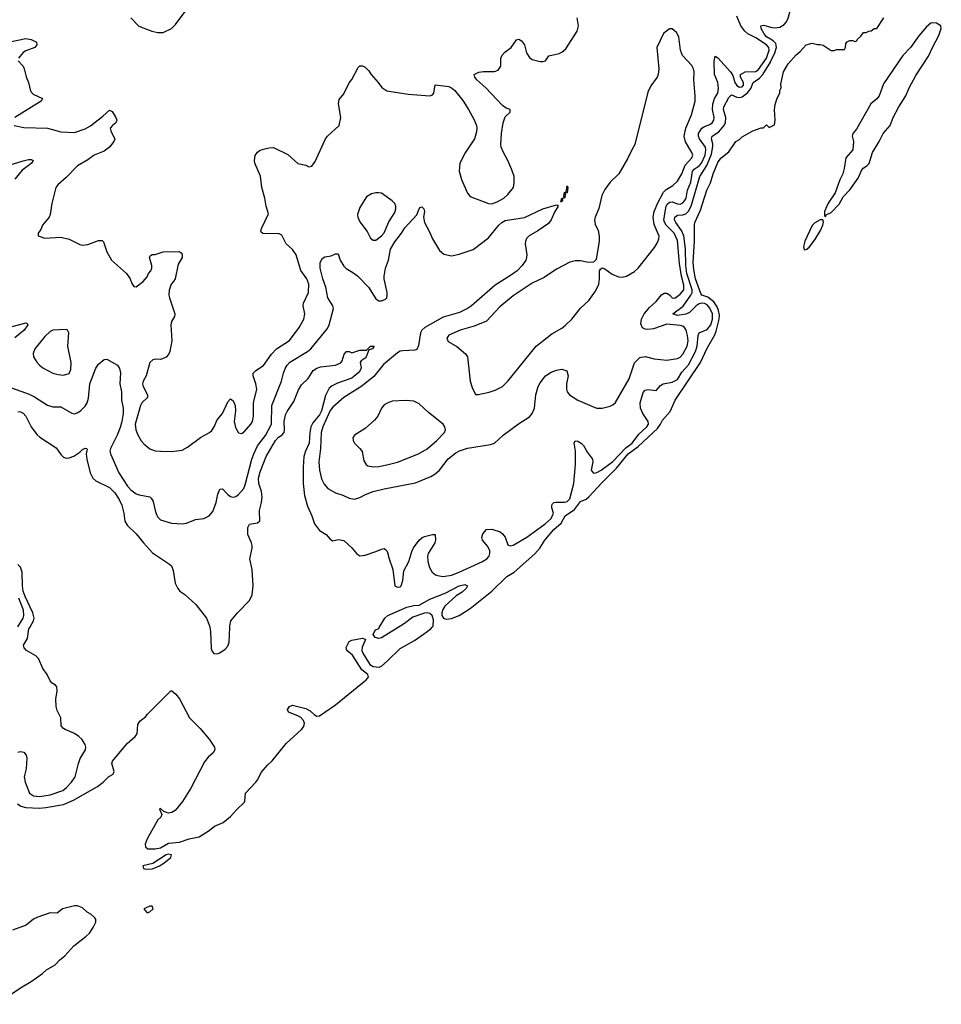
# Model space of a CAD drawing. Header units: inches. Extents: x 1603819 to 1745079, y 385938 to 533966.
# Tile 312 of 561: x 1734424 to 1741268, y 407200 to 414516. Entities that reach past the tile are written whole.
import ezdxf

# ---------------------------------------------------------------- set-up
doc = ezdxf.new("R2010")
doc.units = ezdxf.units.IN
doc.header["$MEASUREMENT"] = 0
for name, color, linetype in [('B7430', 7, 'Continuous'), ('B7431', 7, 'Continuous'), ('B7441', 7, 'Continuous')]:
    doc.layers.add(name, color=color, linetype=linetype)

msp = doc.modelspace()

# ---------------------------------------------------------------- linework, layer by layer
at = {"layer": 'B7430', "color": 5}
for points, elevation in [([(1734408.7, 408688.7), (1734432.9, 408672.9), (1734470, 408662.6), (1734570, 408656.9), (1734618.5, 408661.5), (1734750, 408686), (1734823.3, 408716.7), (1735001.9, 408818.1), (1735043.5, 408850), (1735086.7, 408893.3), (1735116.9, 408910), (1735124.6, 408930), (1735108.3, 408990), (1735112.5, 409007.5), (1735222.5, 409137.5), (1735282, 409190), (1735295.3, 409210), (1735300.4, 409279.6), (1735316.4, 409303.6), (1735360.4, 409339.6), (1735370, 409354), (1735546, 409530), (1735554, 409530), (1735583.6, 409503.6), (1735610.9, 409470.9), (1735684.7, 409330), (1735764.7, 409250), (1735830.5, 409170.5), (1735870.5, 409110.5), (1735873, 409090), (1735860.5, 409070), (1735823.7, 409036.3), (1735797.4, 409002.6), (1735694, 408806), (1735631.9, 408708.1), (1735578.7, 408641.3), (1735554.2, 408625.8), (1735530, 408621.7), (1735493.9, 408633.9), (1735470, 408654.2), (1735462.4, 408650), (1735478.7, 408610), (1735473, 408590), (1735448.7, 408570), (1735370.3, 408430), (1735355.3, 408390), (1735357.1, 408370), (1735375.1, 408355.1), (1735430, 408355.6), (1735470, 408363.5), (1735530, 408396.5), (1735610, 408404.4), (1735682, 408430), (1735756.2, 408443.8), (1735830, 408490.7), (1735870, 408524.9), (1735935.3, 408550), (1735990, 408596.3), (1736033.5, 408646.5), (1736090, 408700.5), (1736095.1, 408710), (1736101, 408770), (1736177.8, 408850), (1736191.9, 408870), (1736216.5, 408923.5), (1736263, 408977), (1736298.7, 409010), (1736402.3, 409137.7), (1736516.9, 409243.1), (1736534.8, 409265.2), (1736539.1, 409290), (1736531.6, 409310), (1736511.2, 409331.2), (1736490, 409344.3), (1736419.3, 409370), (1736412.8, 409390), (1736426.6, 409413.4), (1736450, 409422.4), (1736550, 409398.8), (1736581.6, 409381.6), (1736610, 409352.6), (1736630, 409340.1), (1736650, 409344.6), (1736770, 409426.6), (1736996.9, 409610), (1737014.1, 409630), (1737010.4, 409650), (1736965.1, 409685.1), (1736894.7, 409794.7), (1736853.2, 409830), (1736849.3, 409850.7), (1736870, 409894.9), (1736890, 409905), (1736970, 409921), (1736990, 409914), (1736992, 409910), (1736966.5, 409853.5), (1736965.2, 409830), (1736971.8, 409810), (1737025.2, 409725.2), (1737050, 409711.2), (1737093.9, 409706.1), (1737110, 409711.8), (1737154.1, 409750), (1737250, 409845.1), (1737355.3, 409904.7), (1737423.7, 409950), (1737476.8, 409990), (1737485.2, 410000)], 120), ([(1734410, 409073), (1734430, 409078), (1734453.4, 409073.4), (1734471.8, 409051.8), (1734477.1, 409030), (1734472.2, 408950), (1734457.8, 408890), (1734464.7, 408850), (1734496.9, 408770), (1734525.3, 408750), (1734570, 408743.6), (1734650, 408757.5), (1734743.7, 408790), (1734771.5, 408810), (1734809.5, 408850), (1734836, 408890), (1734859.5, 408990), (1734873.4, 409026.6), (1734912.3, 409090), (1734914, 409110), (1734909.4, 409130), (1734884.5, 409170), (1734863.7, 409190), (1734830, 409212.8), (1734762, 409242), (1734749.2, 409250), (1734732.7, 409270), (1734729.6, 409330), (1734702.2, 409382.2), (1734694.3, 409414.3), (1734692.7, 409467.3), (1734702.8, 409530), (1734698.5, 409558.5), (1734690.7, 409570.7), (1734665.7, 409585.7), (1734650, 409604.5), (1734628.7, 409650), (1734594.7, 409694.7), (1734563.4, 409770), (1734544.8, 409790), (1734474, 409830), (1734456.2, 409850), (1734453.2, 409870), (1734482.5, 409917.5), (1734492.5, 409990), (1734498.1, 410000)], 140), ([(1735835.5, 410000), (1735841.8, 409970), (1735844.8, 409844.8), (1735850, 409826.8), (1735866.4, 409806.4), (1735890, 409804), (1735910, 409811.8), (1735950, 409838.9), (1735970, 409861.6), (1735979.7, 409890), (1735983.3, 410000)], 140), ([(1737234.5, 410000), (1737110, 409922.7), (1737090, 409919), (1737064.7, 409924.7), (1737049, 409949), (1737058, 409970), (1737070, 409982), (1737090, 409992), (1737094.6, 410000)], 120), ([(1734250, 407200.3), (1734430, 407322.6), (1734509.3, 407370), (1734592.3, 407430), (1734622.7, 407457.3), (1734687.5, 407492.5), (1734720.9, 407530), (1734760.1, 407559.9), (1734825.1, 407634.9), (1734915.8, 407704.2), (1734941.3, 407730), (1734969.6, 407770), (1734989.4, 407810), (1734989.4, 407830), (1734982.9, 407842.9), (1734952.7, 407870), (1734924.6, 407884.6), (1734890, 407918), (1734852.6, 407932.6), (1734831, 407931), (1734742, 407910), (1734702, 407878), (1734650, 407880.4), (1734550, 407845.1), (1734526.4, 407833.6), (1734472.5, 407787.5), (1734370.5, 407750)], 120)]:
    msp.add_lwpolyline(points, dxfattribs=dict(at, elevation=elevation))
at = {"layer": 'B7430', "color": 5, "elevation": 120}
for points in [[(1735530, 408316.9), (1735511, 408310), (1735413.1, 408246.9), (1735338, 408230), (1735342.8, 408210), (1735350, 408207.6), (1735370, 408204.7), (1735410, 408207.8), (1735462, 408230), (1735495.1, 408250), (1735547, 408290), (1735551.8, 408310)], [(1735390, 407929), (1735346, 407910), (1735370, 407881), (1735390, 407888.5), (1735415.1, 407910), (1735408.7, 407928.7)]]:
    msp.add_lwpolyline(points, close=True, dxfattribs=at)
at = {"layer": 'B7431', "color": 5}
for points, elevation in [([(1735250, 414530.5), (1735309.1, 414469.1), (1735406, 414430), (1735450, 414421.3), (1735490, 414421.7), (1735551.8, 414450), (1735580.5, 414479.5), (1735683, 414617)], 220), ([(1734336.4, 411790), (1734495, 411735), (1734534.4, 411714.4), (1734630, 411651.1), (1734670, 411640.7), (1734730, 411639.5), (1734810, 411592.2), (1734830, 411588.7), (1734850, 411594.3), (1734875.4, 411610), (1734910, 411644.9), (1734925.8, 411670), (1734935, 411705), (1734944.2, 411810), (1734990, 411926.4), (1735010, 411957.6), (1735050, 411990.4), (1735070, 411992.7), (1735150, 411948.5), (1735165.4, 411925.4), (1735172.3, 411892.3), (1735168.7, 411810), (1735179.1, 411750), (1735180.7, 411690), (1735192.3, 411630), (1735193.4, 411590), (1735183, 411530), (1735170, 411486), (1735147.8, 411430), (1735097, 411330), (1735094.2, 411310), (1735097.8, 411290), (1735159, 411150), (1735224.8, 411050), (1735250, 411022), (1735290, 410992.9), (1735310, 410984.7), (1735390, 410970.3), (1735401.1, 410961.1), (1735415.6, 410935.6), (1735428.9, 410870), (1735440.2, 410840.2), (1735450, 410820.7), (1735470, 410799.1), (1735550, 410774.6), (1735630, 410770.3), (1735663.7, 410776.3), (1735730, 410803.1), (1735791.2, 410808.8), (1735830, 410830.5), (1735857, 410863), (1735884, 410930), (1735896.4, 410990), (1735910, 411027.7), (1735930, 411030.4), (1735969.5, 410989.5), (1735990, 410974.2), (1736010, 410968), (1736030, 410974.3), (1736050, 410988.8), (1736087.3, 411032.7), (1736099, 411061), (1736148.3, 411250), (1736164.8, 411295.2), (1736190.4, 411350), (1736250, 411427.6), (1736292.9, 411510), (1736296.9, 411650), (1736369.4, 411830.6), (1736382.4, 411890), (1736395.4, 411924.6), (1736410, 411950.2), (1736430, 411971.6), (1736561.4, 412050), (1736586.6, 412070), (1736710, 412222.8), (1736723.4, 412250), (1736755.3, 412370), (1736749.8, 412390), (1736711.3, 412450), (1736697.6, 412530), (1736675.9, 412590), (1736654.4, 412670), (1736655.3, 412710), (1736670, 412741.1), (1736690, 412753), (1736738.2, 412761.8), (1736770, 412777.3), (1736790, 412776), (1736803, 412730), (1736830, 412684), (1736847.3, 412667.3), (1736898.6, 412638.6), (1736933, 412613), (1737014, 412530), (1737070, 412441), (1737090, 412426.8), (1737110, 412426.8), (1737139.5, 412440.5), (1737149.4, 412450.6), (1737153.4, 412466.6), (1737153.3, 412490), (1737129.7, 412590), (1737129.7, 412610), (1737140.9, 412670), (1737162.4, 412730), (1737177.6, 412810), (1737210, 412866.7), (1737258.9, 412930), (1737283.5, 412970), (1737373.4, 413066.6), (1737390, 413112), (1737399, 413121), (1737410, 413126), (1737426, 413110), (1737430.4, 413090), (1737424, 413050), (1737430.6, 413010), (1737465.8, 412945.8), (1737488.8, 412888.8), (1737541.7, 412801.7), (1737573.3, 412773.3), (1737630, 412762.3), (1737686.5, 412773.5), (1737791, 412809), (1737904.4, 412895.6), (1737982.9, 412990), (1738004.5, 413010), (1738030, 413024.2), (1738173.2, 413046.8), (1738310, 413111.6), (1738410, 413140.7), (1738419.1, 413139.1), (1738422.8, 413130), (1738394.9, 413085.1), (1738370, 413029.6), (1738350, 413002.4), (1738272.9, 412947.1), (1738208, 412910), (1738188.2, 412890), (1738179.5, 412870), (1738178.7, 412850), (1738190.3, 412770), (1738188.5, 412750), (1738182, 412730), (1738154.9, 412690), (1738118.9, 412650), (1738070, 412614.5), (1737956.3, 412543.7), (1737779.5, 412390), (1737750.4, 412370), (1737690, 412340.2), (1737570, 412306.3), (1737431.7, 412228.3), (1737411.4, 412208.6), (1737401.5, 412190), (1737385.6, 412094.4), (1737373.4, 412066.6), (1737358.3, 412061.7), (1737270, 412056.9), (1737250, 412052.3), (1737230, 412040.4), (1737126.5, 411953.5), (1737054.4, 411865.6), (1736965.8, 411794.2), (1736830, 411708.2), (1736750, 411637.6), (1736730, 411613.2), (1736674.3, 411490), (1736663.1, 411450), (1736658.1, 411330), (1736646.6, 411230), (1736649.6, 411169.6), (1736664.9, 411104.9), (1736685.4, 411065.4), (1736713.1, 411033.1), (1736770, 411000.3), (1736823.9, 410983.9), (1736870, 410960.3), (1736910, 410954), (1736950, 410966), (1736991.6, 410988.4), (1737049.8, 411010.2), (1737130, 411030.2), (1737364.4, 411075.6), (1737477.2, 411122.8), (1737510, 411140.9), (1737541.7, 411170), (1737606.8, 411253.2), (1737661.8, 411298.2), (1737690, 411312.8), (1737750, 411332.9), (1737919.3, 411360.7), (1737949.8, 411370.2), (1738014.7, 411430), (1738127.8, 411512.2), (1738210, 411564.2), (1738230.7, 411589.3), (1738247.8, 411630), (1738256, 411730), (1738274.8, 411790), (1738290, 411818.3), (1738330, 411868.9), (1738370, 411896.9), (1738410, 411912.2), (1738450, 411918.4), (1738487.9, 411907.9), (1738496.4, 411870), (1738485.3, 411810), (1738484.2, 411770), (1738490.4, 411750), (1738506.4, 411730), (1738570, 411688.9), (1738690, 411636.5), (1738710, 411628.8), (1738750, 411628.8), (1738810, 411644.2), (1738830, 411654), (1738850, 411673), (1738950, 411848.4), (1738990, 411966.8), (1739030, 412006.8), (1739070, 412014), (1739135.2, 411995.2), (1739230, 411985.7), (1739310, 411999.7), (1739330, 412009.2), (1739350, 412031.6), (1739381.8, 412090), (1739388.9, 412130), (1739384.6, 412170), (1739373.8, 412210), (1739355.8, 412235.8), (1739330, 412245), (1739230, 412253.7), (1739130, 412219.8), (1739090, 412213.7), (1739070, 412217.4), (1739050, 412227.8), (1739036.6, 412256.6), (1739041.2, 412290), (1739061.6, 412330), (1739101.7, 412378.3), (1739150, 412422.6), (1739190, 412471.4), (1739210, 412485), (1739230, 412484.7), (1739250, 412471.6), (1739270, 412450.3), (1739290, 412446.4), (1739330, 412477.1), (1739356.2, 412510), (1739355.8, 412544.2), (1739337.9, 412610), (1739324.9, 412704.9), (1739310, 412875.6), (1739284.5, 412930), (1739225.1, 412990), (1739211.6, 413011.6), (1739208, 413030), (1739223.9, 413130), (1739233.6, 413146.4), (1739250, 413161.3), (1739270, 413162.9), (1739310, 413147.3), (1739330, 413145.8), (1739350, 413155.9), (1739361.9, 413170), (1739373.1, 413190), (1739384.2, 413250), (1739408.6, 413310), (1739420.6, 413390), (1739433.4, 413406.6), (1739470, 413431.2), (1739486.9, 413450), (1739513.6, 413510), (1739519.6, 413550), (1739516.1, 413570), (1739473.7, 413630), (1739465.4, 413650), (1739466.2, 413670), (1739490, 413711.5), (1739510, 413723.8), (1739550, 413737.7), (1739567, 413750), (1739578.5, 413770), (1739581.4, 413790), (1739568.8, 413850), (1739572.4, 413887.6), (1739585.2, 413930), (1739609.4, 413970.6), (1739614.7, 414005.3), (1739608, 414050), (1739584.8, 414110), (1739581.4, 414210), (1739590, 414244.9), (1739610, 414231.7), (1739703.1, 414130), (1739721.4, 414101.4), (1739735.6, 414050), (1739750, 414027.3), (1739770, 414014.6), (1739790, 414018.3), (1739798.8, 414030), (1739798.4, 414050), (1739777.7, 414090), (1739778, 414110), (1739810.8, 414129.2), (1739890, 414131.1), (1739910, 414147.2), (1739969.6, 414230), (1739990.5, 414290), (1739987.3, 414310), (1739970, 414328.3), (1739890, 414382.4), (1739832.3, 414410), (1739808.6, 414430), (1739779.2, 414470), (1739750, 414543.1)], 160), ([(1734382, 413730), (1734454, 413714), (1734630, 413709.2), (1734730, 413683.6), (1734830, 413678.2), (1734910, 413705.8), (1734950, 413728.2), (1735040.4, 413799.6), (1735090, 413844.9), (1735110, 413834.4), (1735138.8, 413790), (1735144.3, 413770), (1735139, 413750), (1735112.7, 413730), (1735096.3, 413710), (1735100.7, 413690), (1735130, 413628), (1735124, 413610), (1735090.3, 413570), (1735050, 413540.3), (1734976.9, 413510), (1734930, 413475.7), (1734852.8, 413430), (1734770, 413343.9), (1734706, 413290), (1734692.7, 413270), (1734663.1, 413150), (1734650, 413068.7), (1734642, 413050), (1734594, 412990), (1734582, 412958), (1734561, 412930), (1734562, 412910), (1734610, 412893.4), (1734730, 412900.5), (1734790, 412884.9), (1734870, 412846), (1734890, 412841), (1734930, 412846.8), (1735010, 412874.8), (1735036, 412876), (1735045.4, 412865.4), (1735071.1, 412791.1), (1735104.7, 412730), (1735218, 412630), (1735244.7, 412590), (1735256.9, 412556.9), (1735272.7, 412532.7), (1735290, 412532), (1735342, 412570), (1735370, 412604.7), (1735381.2, 412630), (1735397.2, 412650), (1735405.2, 412670), (1735406, 412690), (1735388, 412750), (1735396.4, 412763.6), (1735408.4, 412771.6), (1735430, 412772), (1735490, 412791.3), (1735607.3, 412792.7), (1735623.6, 412783.6), (1735630, 412774), (1735631, 412750), (1735601.4, 412698.6), (1735577.3, 412590), (1735566, 412570), (1735548.3, 412551.7), (1735533.4, 412506.6), (1735531.8, 412470), (1735536, 412450), (1735576.5, 412330), (1735574.4, 412310), (1735550, 412272.7), (1735545.7, 412250), (1735554.8, 412130), (1735539.1, 412050), (1735530, 412029.2), (1735510.4, 412009.6), (1735490, 411998), (1735470, 411992), (1735430, 411994), (1735412, 411990), (1735390, 411969), (1735362.6, 411870), (1735341.7, 411830), (1735336.5, 411810), (1735340.2, 411790), (1735374.2, 411730), (1735372.8, 411710), (1735331.7, 411670), (1735321.2, 411650), (1735282.5, 411510), (1735285.8, 411470), (1735297.8, 411437.8), (1735326.7, 411386.7), (1735345.1, 411365.1), (1735390, 411327.7), (1735430, 411313), (1735470.4, 411310.4), (1735550, 411308), (1735630, 411318), (1735670, 411339.1), (1735767, 411413), (1735832.7, 411450), (1735850, 411464.9), (1735867.3, 411490), (1735890, 411544), (1735929.8, 411590.2), (1735970, 411677.3), (1735990, 411698.8), (1736010, 411684), (1736023.1, 411650), (1736026.3, 411610), (1736017.6, 411530), (1736027.3, 411487.3), (1736050, 411446), (1736070, 411440.7), (1736090, 411454.9), (1736141.5, 411510), (1736151.7, 411530), (1736159.8, 411570), (1736161.4, 411670), (1736184.5, 411770), (1736178.8, 411810), (1736156.9, 411870), (1736158.4, 411890), (1736178, 411910), (1736233.9, 411946.1), (1736293.5, 412030), (1736330.5, 412069.5), (1736426.4, 412133.6), (1736498.2, 412230), (1736533.1, 412290), (1736540.3, 412330), (1736528.5, 412390), (1736530.9, 412409.1), (1736568.5, 412490), (1736571.6, 412550), (1736555.6, 412590), (1736511.9, 412651.9), (1736476.1, 412770), (1736450, 412808), (1736403, 412850), (1736370, 412914), (1736350, 412925.2), (1736228.4, 412928.4), (1736216.4, 412936.4), (1736214, 412950), (1736220.9, 412970), (1736272.7, 413072.7), (1736254, 413130), (1736245.2, 413190), (1736220.9, 413270), (1736212.9, 413352.9), (1736169.4, 413450), (1736166.6, 413470), (1736172.7, 413507.3), (1736190, 413531.3), (1736210, 413546), (1736243.7, 413556.3), (1736275.6, 413564.4), (1736310, 413565.5), (1736414.4, 413514.4), (1736490, 413447.3), (1736550, 413434.8), (1736570, 413424), (1736592.3, 413427.7), (1736617.5, 413462.5), (1736694, 413630), (1736710, 413650.8), (1736795.3, 413730), (1736809.3, 413790), (1736792.7, 413890), (1736797.5, 413922.5), (1736830, 413964.7), (1736870, 414046), (1736890, 414071), (1736938.4, 414161.6), (1736950, 414174), (1736970, 414173), (1736990, 414164), (1737015.8, 414135.8), (1737033, 414110), (1737087.3, 414050), (1737112.7, 414012.7), (1737150, 413987.3), (1737310, 413962), (1737470, 413951), (1737490, 413958), (1737499, 413970), (1737510, 414032), (1737610, 414018.8), (1737630, 414010.7), (1737654.8, 413990), (1737715.6, 413915.6), (1737756.3, 413850), (1737797.6, 413777.6), (1737816.3, 413730), (1737819.1, 413710), (1737816.3, 413683.7), (1737801, 413630), (1737732.8, 413527.2), (1737693.4, 413450), (1737688.5, 413390), (1737705.7, 413330), (1737750, 413226.8), (1737770, 413203), (1737904.7, 413150), (1737930, 413149.2), (1737970, 413162.8), (1738019.5, 413190), (1738050, 413217.1), (1738091.5, 413270), (1738097.1, 413302.9), (1738095.6, 413350), (1738080.1, 413400.1), (1738049.5, 413470), (1738017, 413530), (1737999.3, 413570), (1737996, 413590), (1738001.2, 413670), (1738014, 413750), (1738030, 413794), (1738066, 413830), (1738066, 413850), (1738038, 413858), (1738010, 413878), (1737887, 414010), (1737819, 414070), (1737804, 414090), (1737798, 414110), (1737834, 414126), (1737869.6, 414130.4), (1737950, 414130.4), (1737978.3, 414141.7), (1737998, 414170), (1737997.2, 414230), (1738007.5, 414252.5), (1738025.8, 414274.2), (1738073.2, 414310), (1738113.2, 414366.8), (1738130, 414370.7), (1738150, 414359.1), (1738173, 414330), (1738188.2, 414270), (1738210, 414234.8), (1738230, 414220.7), (1738290, 414206.8), (1738310, 414206), (1738328.9, 414211.1), (1738352.5, 414247.5), (1738430, 414266), (1738450, 414274.9), (1738480.9, 414299.1), (1738565.3, 414430), (1738574, 414470), (1738563.1, 414530)], 180), ([(1740000, 414371.5), (1739969.5, 414390), (1739951.9, 414410), (1739929.8, 414450), (1739928.9, 414471.1), (1739950, 414475.9), (1739999.6, 414459.6), (1740000, 414459.5)], 140), ([(1734350, 414351.4), (1734470, 414375.5), (1734510, 414370.2), (1734548, 414350), (1734552.2, 414330), (1734535.3, 414310), (1734470, 414284.5), (1734450, 414272), (1734414, 414230)], 180), ([(1734412, 414210), (1734448.4, 414170), (1734457.4, 414150), (1734472.3, 414092.3), (1734490.3, 414050), (1734504.4, 413984.4), (1734523.4, 413963.4), (1734594, 413930), (1734584, 413910), (1734386.8, 413790)], 180), ([(1735983.3, 410000), (1735983.6, 410010), (1735992.7, 410050), (1736041.2, 410110), (1736130, 410201), (1736150, 410242), (1736157.7, 410310), (1736149.7, 410430.3), (1736133.9, 410510), (1736151, 410590), (1736150.5, 410610), (1736145.8, 410630), (1736118.7, 410690), (1736117.6, 410742.4), (1736131, 410769), (1736190, 410777.8), (1736206.5, 410793.5), (1736205.8, 410870), (1736220.8, 410930), (1736225.3, 410970), (1736219.9, 411010), (1736199, 411070), (1736198, 411110), (1736210, 411157.1), (1736254.8, 411270), (1736323.4, 411390), (1736346.2, 411413.7), (1736370.6, 411430), (1736387.6, 411450), (1736391.7, 411470), (1736388.4, 411531.6), (1736398.6, 411581.4), (1736410, 411606), (1736459.8, 411680.2), (1736493.7, 411766.3), (1736516, 411804), (1736567, 411850), (1736603.6, 411910), (1736630, 411927.8), (1736656.9, 411936.9), (1736770, 411950.3), (1736810, 411966), (1736819.1, 411980.9), (1736833, 412030), (1736850, 412050.6), (1736870, 412050.4), (1736890, 412040.2), (1736950, 412060.7), (1736998.3, 412061.7), (1737029.2, 412090), (1737056, 412090), (1737044.7, 412070), (1737016, 412064), (1736997.2, 412010), (1736990, 412000.4), (1736959.1, 411980.9), (1736953, 411970), (1736959.7, 411930), (1736952.7, 411910), (1736935.9, 411890), (1736890, 411853.6), (1736783.9, 411816.1), (1736743.9, 411796.1), (1736722.2, 411777.8), (1736695.7, 411724.3), (1736665.3, 411610), (1736650, 411580.9), (1736600, 411520), (1736585.7, 411490), (1736577.9, 411450), (1736573.1, 411370), (1736545.8, 411310), (1736534.3, 411270), (1736528, 411192), (1736529.2, 411069.2), (1736539.9, 410980.1), (1736562, 410902), (1736594.3, 410830), (1736614.4, 410770), (1736650, 410720.7), (1736698.8, 410690), (1736730, 410656), (1736750, 410644.7), (1736790, 410654), (1736830, 410646.8), (1736890, 410593), (1736926.6, 410546.6), (1736950, 410532.7), (1736990, 410536.4), (1737070, 410564.2), (1737110, 410583.1), (1737130, 410586), (1737139.6, 410579.6), (1737150, 410570.6), (1737156.2, 410556.2), (1737167.6, 410510), (1737196, 410430), (1737210.5, 410310.5), (1737230, 410299.5), (1737250, 410302.6), (1737258, 410310), (1737269.6, 410350), (1737278, 410422), (1737314.4, 410490), (1737335.5, 410564.5), (1737348.2, 410591.8), (1737390, 410648.5), (1737410, 410666.4), (1737430, 410676.3), (1737490, 410692), (1737510.7, 410690.7), (1737511, 410650), (1737506, 410630), (1737458, 410550), (1737453.1, 410530), (1737456, 410490), (1737466.9, 410446.9), (1737486.7, 410410), (1737511.1, 410391.1), (1737525.6, 410385.6), (1737570, 410380.1), (1737630, 410390.1), (1737688.5, 410410), (1737861.1, 410490), (1737893.5, 410510), (1737910.8, 410530), (1737916, 410550), (1737915, 410570), (1737901.4, 410601.4), (1737860.5, 410650), (1737856.3, 410670), (1737863.3, 410696.7), (1737890, 410727.3), (1737930, 410730.4), (1737991.1, 410711.1), (1738010, 410697), (1738030, 410670.4), (1738050, 410614.6), (1738066.4, 410606.4), (1738090, 410611.4), (1738190, 410672.5), (1738326.5, 410770), (1738370.8, 410810), (1738388.8, 410850), (1738376.6, 410890), (1738375.6, 410910), (1738380.9, 410919.1), (1738392, 410928), (1738408.9, 410931.1), (1738470, 410930.6), (1738490, 410936.8), (1738510, 410956.8), (1738538.7, 411070), (1738550.9, 411210), (1738550.9, 411310), (1738542.4, 411370), (1738550, 411386.8), (1738570, 411384.4), (1738594, 411370), (1738610, 411352.4), (1738639.8, 411299.8), (1738677, 411250), (1738680.3, 411230), (1738669.3, 411170), (1738683.8, 411150), (1738690, 411147.5), (1738710, 411153), (1738742.4, 411170), (1738830, 411232.4), (1738925.5, 411334.5), (1738971.7, 411370), (1739023.1, 411436.9), (1739080.8, 411490), (1739093.9, 411510), (1739091.7, 411530), (1739051.6, 411590), (1739034.2, 411630), (1739032.1, 411670), (1739054.9, 411745.1), (1739070, 411762.3), (1739090, 411769.1), (1739150, 411761.6), (1739182.9, 411797.1), (1739202.4, 411810), (1739270, 411824.1), (1739310, 411842.4), (1739341.7, 411898.3), (1739390, 411952.1), (1739442, 412050), (1739455.1, 412090), (1739462.1, 412170), (1739469.6, 412190.4), (1739530, 412214.4), (1739557, 412250), (1739570.4, 412290), (1739569, 412330), (1739550, 412373.7), (1739530, 412396.7), (1739510, 412408.5), (1739490, 412410.4), (1739470, 412404.1), (1739449, 412391), (1739398.2, 412341.8), (1739371.4, 412328.6), (1739310, 412318.3), (1739275.3, 412330), (1739351.1, 412388.9), (1739409.4, 412470), (1739417.9, 412490), (1739418.8, 412510), (1739379.7, 412630), (1739371, 412690), (1739367.5, 412812.5), (1739355.9, 412910), (1739339, 412950), (1739296, 413010), (1739288, 413030), (1739289.9, 413050), (1739310, 413063.9), (1739350, 413066), (1739370, 413073.5), (1739390, 413092.5), (1739410, 413130.1), (1739475.5, 413350), (1739527.7, 413432.3), (1739563, 413517), (1739572.9, 413572.9), (1739572.7, 413592.7), (1739562.8, 413630), (1739566.5, 413650), (1739616.2, 413683.8), (1739653.2, 413726.8), (1739665.5, 413750), (1739668.1, 413790), (1739649.9, 413850), (1739653.5, 413870), (1739690, 413939), (1739710, 413959), (1739750, 413941.3), (1739770, 413937.6), (1739790, 413942.7), (1739830, 413972.8), (1739854.5, 414005.5), (1739871.8, 414050), (1739917.8, 414082.2), (1739942.1, 414110), (1739999.1, 414200.9), (1740000, 414202.8)], 140), ([(1737094.6, 410000), (1737135.3, 410070), (1737159, 410090), (1737298, 410150), (1737350, 410162.8), (1737390, 410166.8), (1737470, 410210.3), (1737584.4, 410255.6), (1737686.6, 410310), (1737730, 410320.5), (1737750.8, 410310), (1737740.7, 410290), (1737710, 410262), (1737665.3, 410234.7), (1737581.1, 410158.9), (1737565.3, 410134.7), (1737558.8, 410110), (1737559.8, 410090), (1737571.3, 410070), (1737590, 410062.2), (1737630, 410066.8), (1737688.7, 410090), (1737770, 410141.1), (1737929.8, 410270), (1738040.7, 410379.3), (1738095.1, 410410), (1738250, 410547.2), (1738287.2, 410590), (1738325.1, 410650), (1738390, 410729.2), (1738444.1, 410775.9), (1738475.2, 410830), (1738543.6, 410876.4), (1738590, 410935.6), (1738630, 410953.1), (1738649.9, 410970), (1738750, 411078), (1738857.2, 411182.8), (1738942.3, 411290), (1739016.2, 411343.8), (1739161.7, 411478.3), (1739183.9, 411510), (1739198.4, 411541.6), (1739254.9, 411605.1), (1739292.2, 411690), (1739480.2, 411970), (1739530, 412074.9), (1739586.2, 412173.8), (1739597.4, 412202.6), (1739618.1, 412290), (1739621, 412321), (1739614.5, 412354.5), (1739603.3, 412383.3), (1739579.4, 412419.4), (1739535.7, 412455.7), (1739489.9, 412469.9), (1739481.4, 412481.4), (1739444, 412590), (1739430, 412659.5), (1739424.5, 412715.5), (1739435, 412870), (1739434.3, 412990), (1739439.2, 413010), (1739479.3, 413100.7), (1739526.3, 413250), (1739554.7, 413305.3), (1739574.2, 413370), (1739610, 413454.9), (1739630, 413488), (1739690, 413534.8), (1739742, 413610), (1739770, 413626.8), (1739790, 413646.8), (1739870, 413691), (1739930, 413712), (1739947.3, 413712.7), (1739970, 413734), (1739990, 413714), (1740000, 413719)], 120), ([(1734345.8, 413434.2), (1734450, 413468.5), (1734490, 413477), (1734510, 413478), (1734522.8, 413470), (1734510.4, 413450), (1734487.7, 413430), (1734441, 413399), (1734388, 413332)], 160), ([(1734350, 412231.5), (1734470, 412262.6), (1734479.6, 412259.6), (1734484.9, 412250), (1734456.8, 412210), (1734387.3, 412152.7)], 160), ([(1734410, 411605.4), (1734430, 411603.6), (1734450, 411592.8), (1734470.2, 411570), (1734510, 411490.5), (1734550, 411434.9), (1734573.7, 411413.7), (1734693.9, 411333.9), (1734730, 411284.9), (1734750, 411265.5), (1734770, 411259.3), (1734790, 411260.4), (1734826.2, 411273.8), (1734870, 411302), (1734890, 411322), (1734910, 411333.4), (1734922, 411330), (1734924.7, 411324.7), (1734918.7, 411290), (1734922.3, 411250), (1734947.1, 411150), (1734966.5, 411110), (1734990, 411089.1), (1735090, 411041.3), (1735130, 411000.6), (1735163, 410950), (1735181.7, 410910), (1735198.4, 410850), (1735204.4, 410790), (1735221, 410761), (1735290, 410696.9), (1735342.2, 410630), (1735410, 410554), (1735537.1, 410470), (1735550, 410457.1), (1735562.8, 410422.8), (1735579.3, 410330), (1735597.1, 410290), (1735613.4, 410270), (1735650, 410244.9), (1735731.6, 410171.6), (1735810.1, 410070.1), (1735832.8, 410012.8), (1735835.5, 410000)], 140), ([(1734498.1, 410000), (1734525.9, 410050), (1734531.2, 410070), (1734522.6, 410110), (1734463.7, 410230), (1734450.2, 410270), (1734444.3, 410310), (1734442.8, 410410), (1734430, 410449.6), (1734410, 410469.3)], 140), ([(1734410, 410004.4), (1734449.7, 410070), (1734455.6, 410090), (1734451.7, 410130), (1734417.4, 410217.4)], 160), ([(1737485.2, 410000), (1737493.6, 410010), (1737495.9, 410055.9), (1737488.1, 410088.1), (1737470, 410103.5), (1737450, 410108.4), (1737430, 410106.6), (1737343.4, 410076.6), (1737282.8, 410030), (1737234.5, 410000)], 120)]:
    msp.add_lwpolyline(points, dxfattribs=dict(at, elevation=elevation))
for points, elevation in [([(1739270, 414449.2), (1739250, 414449.2), (1739205.7, 414414.3), (1739156, 414310), (1739170.4, 414150), (1739165.3, 414110), (1739157.1, 414090), (1739110, 414023.7), (1739090, 413977.2), (1738992, 413588), (1738969.1, 413550), (1738938.3, 413481.7), (1738874, 413370), (1738810, 413309.6), (1738770, 413255.1), (1738746.2, 413210), (1738725.6, 413114.4), (1738697, 413050), (1738694, 413030), (1738698, 412998), (1738719.1, 412950), (1738727.9, 412907.9), (1738728, 412870), (1738705.4, 412734.6), (1738685.4, 412714.6), (1738647.3, 412712.7), (1738590, 412723.6), (1738550, 412725.1), (1738510, 412715.8), (1738410, 412662), (1738318.8, 412601.2), (1738230, 412559), (1738090, 412463.8), (1737990, 412382.2), (1737890, 412275.8), (1737799.8, 412240.2), (1737694.9, 412210), (1737610, 412172.4), (1737595.5, 412150), (1737605.5, 412125.5), (1737670, 412088.5), (1737733.9, 412033.9), (1737750, 412010.6), (1737770.5, 411830), (1737784.1, 411784.1), (1737810, 411732), (1737830, 411731.3), (1737910, 411747.7), (1737955.9, 411764.1), (1738010, 411790.7), (1738049.7, 411830.3), (1738258.9, 412090), (1738376.8, 412183.2), (1738450, 412223.9), (1738476.2, 412243.8), (1738523.5, 412290), (1738590, 412372.2), (1738651.8, 412430), (1738699.8, 412500.2), (1738724, 412550), (1738729.6, 412590), (1738729.2, 412650.8), (1738736.4, 412663.6), (1738750, 412672), (1738770, 412664.7), (1738824.7, 412624.7), (1738870, 412606), (1738898, 412602), (1738930, 412610.4), (1738990, 412645.3), (1739016.3, 412670), (1739137.4, 412822.6), (1739159.5, 412860.5), (1739171, 412889), (1739172.1, 412907.9), (1739135.2, 412995.2), (1739127.5, 413050), (1739135.5, 413090), (1739163.3, 413156.7), (1739206.5, 413233.5), (1739225.7, 413254.3), (1739275.2, 413284.8), (1739310, 413317.4), (1739340.6, 413370), (1739365.4, 413434.6), (1739416.5, 413490), (1739422.8, 413510), (1739415.5, 413530), (1739368.6, 413608.6), (1739359.9, 413650), (1739370.8, 413709.2), (1739413.8, 413810), (1739440.7, 413910), (1739441.6, 413950), (1739430.7, 414070), (1739432.8, 414130), (1739428.7, 414150), (1739414.8, 414174.8), (1739347.4, 414250), (1739332.2, 414290), (1739319.7, 414390), (1739300.8, 414420.8)], 180), ([(1738450, 413162), (1738444, 413164), (1738449.3, 413189.3), (1738468, 413192), (1738464, 413204), (1738470, 413232), (1738482, 413238), (1738490, 413282), (1738496, 413270), (1738490.4, 413230), (1738472.7, 413227.3), (1738476.9, 413216.9), (1738470.6, 413190.6), (1738452, 413188), (1738456, 413176)], 160), ([(1737089, 413231), (1737069, 413231), (1737037.6, 413222.4), (1736999.9, 413200.1), (1736950, 413121.2), (1736933.4, 413070), (1736934.6, 413050), (1736950, 413013.4), (1737003.4, 412943.4), (1737030, 412894), (1737050, 412877.1), (1737070, 412877), (1737110, 412909.1), (1737130, 412933.4), (1737164.8, 413015.2), (1737210, 413084.2), (1737218.5, 413110), (1737217.7, 413130), (1737210, 413149.6), (1737190.9, 413170), (1737110, 413228.2)], 180), ([(1734770, 412213.2), (1734670, 412209.2), (1734650, 412199), (1734610, 412162.7), (1734537.3, 412070), (1734522.8, 412037.2), (1734526, 412010), (1734550, 411971), (1734571, 411950), (1734596, 411930), (1734670, 411890.4), (1734710, 411878.7), (1734750, 411874.4), (1734790, 411887.7), (1734802.4, 411917.6), (1734805.6, 411970), (1734780.7, 412090), (1734788.7, 412190), (1734778, 412210)], 180), ([(1737292.5, 411687.5), (1737190, 411680.7), (1737152.1, 411667.9), (1737130, 411655.1), (1737110.5, 411630), (1737083.1, 411570), (1737059, 411541), (1736990, 411478.4), (1736911.3, 411430), (1736898, 411410), (1736901, 411390), (1736911.3, 411370), (1736950, 411331.3), (1736967.3, 411307.3), (1736978.8, 411238.8), (1736997.3, 411210), (1737010, 411202.4), (1737050, 411193.4), (1737090, 411196.5), (1737150, 411209.2), (1737230, 411229.2), (1737384.5, 411290), (1737450, 411328.1), (1737521.7, 411390), (1737579.6, 411450), (1737587, 411470), (1737582, 411490), (1737569.5, 411510), (1737458.8, 411598.8), (1737390, 411663), (1737350, 411682.4)], 180)]:
    msp.add_lwpolyline(points, close=True, dxfattribs=dict(at, elevation=elevation))
at = {"layer": 'B7441', "color": 5}
for points, elevation in [([(1740000, 414459.5), (1740030, 414455.3), (1740070, 414460.5), (1740100.6, 414479.4), (1740119, 414501), (1740132.3, 414527.7), (1740181, 414710), (1740181.6, 414730), (1740173.8, 414753.8), (1740090, 414863), (1740052.4, 414932.4), (1740000, 414970.9)], 140), ([(1740000, 413719), (1740030, 413734), (1740034, 413770), (1740029, 413850), (1740034, 413886), (1740050, 413934), (1740068.7, 413970), (1740068.9, 413991.1), (1740078, 414010), (1740076.4, 414036.4), (1740097, 414130), (1740130, 414187.3), (1740190, 414255.5), (1740220.1, 414279.9), (1740265.2, 414330), (1740310, 414341), (1740350, 414331.3), (1740370, 414332), (1740390, 414326), (1740450, 414286.8), (1740473.6, 414286.4), (1740490, 414294), (1740550, 414294), (1740558, 414310), (1740560.4, 414339.6), (1740568.4, 414351.6), (1740590, 414362), (1740610, 414362), (1740630, 414354), (1740642, 414358), (1740647.3, 414372.7), (1740670, 414394), (1740690, 414422), (1740710, 414422), (1740730, 414432), (1740747.3, 414432.7), (1740770, 414452), (1740790, 414452), (1740842, 414530)], 120), ([(1740000, 414202.8), (1740031.8, 414270), (1740044.7, 414310), (1740039.3, 414339.3), (1740019.7, 414359.7), (1740000, 414371.5)], 140)]:
    msp.add_lwpolyline(points, dxfattribs=dict(at, elevation=elevation))
at = {"layer": 'B7441', "color": 5, "elevation": 120}
for points in [[(1741206.1, 414493.9), (1741190.8, 414490), (1741158, 414462), (1741102.8, 414397.2), (1741039.1, 414310), (1740982, 414250), (1740839.1, 414040.9), (1740806.8, 413950), (1740790, 413929), (1740744, 413890), (1740638, 413702), (1740611.3, 413670), (1740606, 413650), (1740616, 413610), (1740610.6, 413550), (1740558.8, 413490), (1740548.2, 413410), (1740536.4, 413370), (1740513.8, 413326.2), (1740480.5, 413230), (1740427.6, 413152.4), (1740400.7, 413090), (1740402, 413062), (1740410, 413054), (1740414, 413066), (1740450, 413084), (1740510, 413146.4), (1740540.6, 413199.4), (1740590, 413251.7), (1740650, 413338.3), (1740678.9, 413401.1), (1740688, 413412), (1740716.4, 413430), (1740732.1, 413447.9), (1740758.3, 413530), (1740808.2, 413610), (1740837.4, 413670), (1740888.9, 413730), (1740909.9, 413790.1), (1740953.3, 413870), (1741004.9, 413950), (1741029.1, 414010), (1741079.2, 414100.8), (1741174.2, 414245.8), (1741205, 414315), (1741250, 414398.4), (1741268.5, 414450), (1741263.9, 414470), (1741234, 414490)], [(1740370, 413028.7), (1740330, 413007), (1740310, 412987), (1740256, 412870), (1740245.3, 412830), (1740250, 412806.8), (1740270, 412810.5), (1740290, 412828.9), (1740330, 412881.1), (1740372, 412950), (1740389.1, 412989.1), (1740392.9, 413012.9), (1740388, 413028)]]:
    msp.add_lwpolyline(points, close=True, dxfattribs=at)

doc.saveas('drawing.dxf')
